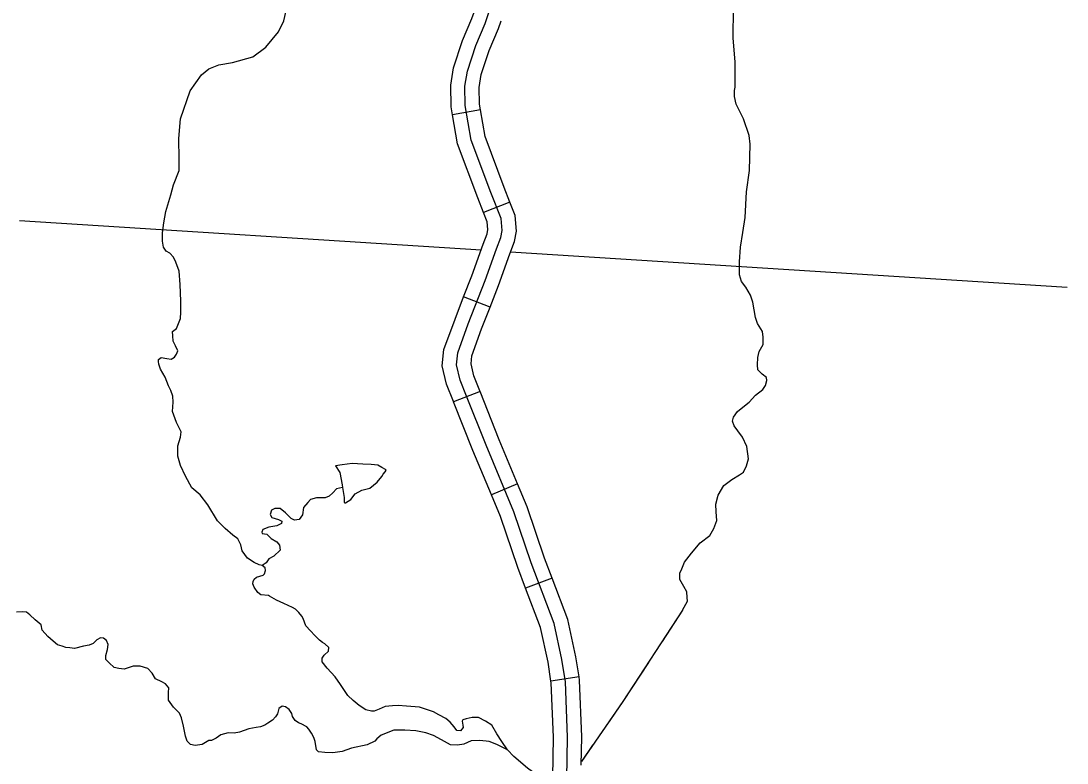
# Model space of a CAD drawing. Extents: x 8749 to 11879, y 13275 to 15339.
# Drawn here: x 10318.2 to 10428.7, y 14347.3 to 14425.8 of the extents above; entities that cross this region are included whole.
import ezdxf

# ---------------------------------------------------------------- set-up
doc = ezdxf.new("R2010")
doc.units = 0
for name, color, linetype in [('Level 32', 7, 'Continuous'), ('Level 35', 7, 'Continuous'), ('Level 43', 7, 'Continuous'), ('Level 5', 7, 'Continuous')]:
    doc.layers.add(name, color=color, linetype=linetype)

msp = doc.modelspace()

# ---------------------------------------------------------------- linework, layer by layer
at = {"layer": 'Level 32'}
for p, q in [((10366.74, 14416.34), (10363.79, 14415.82)), ((10369.85, 14406.61), (10367.06, 14405.5)), ((10367.76, 14395.51), (10364.96, 14396.6)), ((10366.69, 14386.6), (10363.9, 14385.49)), ((10370.66, 14376.84), (10367.89, 14375.69)), ((10374.3, 14366.88), (10371.5, 14365.82)), ((10377.15, 14356.43), (10374.18, 14355.97))]:
    msp.add_line(p, q, dxfattribs=at)
for points in [[(10363.79, 14415.82), (10363.64, 14416.67), (10363.59, 14418.95), (10363.9, 14420.8), (10364.83, 14423.67), (10365.84, 14426.01), (10366.06, 14426.69)], [(10366.74, 14416.34), (10366.63, 14416.97), (10366.59, 14418.73), (10366.82, 14420.08), (10367.64, 14422.62), (10368.64, 14424.95), (10368.91, 14425.75)], [(10369.85, 14406.61), (10369.23, 14408.15), (10367.23, 14413.55), (10366.74, 14416.34)], [(10367.06, 14405.5), (10366.44, 14407.07), (10364.32, 14412.76), (10363.79, 14415.82)], [(10367.76, 14395.51), (10368.65, 14397.79), (10369.84, 14401.13), (10370.34, 14402.44), (10370.53, 14403.55), (10370.41, 14405.2), (10369.85, 14406.61)], [(10364.96, 14396.6), (10365.83, 14398.83), (10367.02, 14402.17), (10367.44, 14403.25), (10367.52, 14403.7), (10367.45, 14404.52), (10367.06, 14405.5)], [(10363.9, 14385.49), (10363.88, 14385.55), (10363.15, 14387.35), (10362.7, 14389.32), (10362.88, 14391.03), (10364.05, 14394.25), (10364.96, 14396.6)], [(10366.69, 14386.6), (10366.66, 14386.67), (10366.02, 14388.25), (10365.74, 14389.5), (10365.83, 14390.35), (10366.86, 14393.2), (10367.76, 14395.51)], [(10370.66, 14376.84), (10368.72, 14381.49), (10366.69, 14386.6)], [(10367.89, 14375.69), (10365.94, 14380.36), (10363.9, 14385.49)], [(10374.3, 14366.88), (10373.5, 14368.99), (10371.67, 14374.42), (10370.66, 14376.84)], [(10371.5, 14365.82), (10370.68, 14367.98), (10368.86, 14373.37), (10367.89, 14375.69)], [(10377.15, 14356.43), (10376.82, 14358.54), (10375.96, 14362.5), (10374.3, 14366.88)], [(10374.18, 14355.97), (10373.87, 14357.99), (10373.08, 14361.65), (10371.5, 14365.82)], [(10374.37, 14345.82), (10374.44, 14350.05), (10374.21, 14355.79), (10374.18, 14355.97)], [(10377.39, 14347.12), (10377.44, 14350.09), (10377.2, 14356.08), (10377.15, 14356.43)]]:
    msp.add_lwpolyline(points, dxfattribs=at)
at = {"layer": 'Level 35'}
for points in [[(10367.24, 14425.48), (10370.49, 14435.34), (10371.73, 14440.15), (10371.54, 14442.26), (10371.31, 14447.89), (10371.08, 14454.54), (10370.8, 14456.3)], [(10393.63, 14418.76), (10393.63, 14421.42), (10393.43, 14423.93), (10393.46, 14427.1), (10393.75, 14428.43), (10393.73, 14428.85), (10393.7, 14429.17), (10393.58, 14429.66), (10393.41, 14430.06), (10393.11, 14430.55), (10392.84, 14430.97), (10392.7, 14431.56), (10392.72, 14432.44)], [(10340.53, 14421.34), (10342.68, 14421.96), (10344.08, 14422.99), (10345.39, 14424.59), (10345.95, 14425.77), (10346.3, 14427.27), (10346.42, 14428.63), (10346.44, 14429.71), (10345.98, 14431.21)], [(10368.43, 14401.65), (10368.89, 14402.85), (10369.03, 14403.62), (10368.93, 14404.86), (10367.83, 14407.61), (10365.77, 14413.16), (10365.13, 14416.82), (10365.09, 14418.84), (10365.36, 14420.44), (10366.23, 14423.14), (10367.24, 14425.48)], [(10334.3, 14408.43), (10334.9, 14409.95), (10334.9, 14411.13), (10334.88, 14413.34), (10335.05, 14415.41), (10336.06, 14418.36), (10337.28, 14420.06), (10338.05, 14420.7), (10339.1, 14421.12), (10340.53, 14421.34)], [(10394.71, 14404.98), (10394.83, 14407.7), (10395.15, 14409.96), (10395.23, 14412.74), (10395.11, 14413.65), (10394.52, 14415.39), (10393.75, 14416.97), (10393.56, 14417.78), (10393.58, 14418.39), (10393.63, 14418.76)], [(10333.52, 14401.41), (10333.25, 14401.85), (10333.15, 14402.49), (10333.16, 14403.34), (10333.3, 14404.41), (10333.51, 14405.6), (10334.03, 14407.36), (10334.3, 14408.43)], [(10396.53, 14392.93), (10396.01, 14393.79), (10395.79, 14394.41), (10395.52, 14396.03), (10395.25, 14396.77), (10394.76, 14397.6), (10394.32, 14398.22), (10394.1, 14398.91), (10394.1, 14400.31), (10394.2, 14401.83), (10394.44, 14403.41), (10394.71, 14404.98)], [(10335.08, 14394.99), (10335.1, 14396.14), (10335.03, 14397.91), (10334.89, 14399.31), (10334.56, 14400.27), (10334.32, 14400.79), (10333.91, 14401.21), (10333.52, 14401.41)], [(10375.87, 14345.65), (10375.94, 14350.07), (10375.71, 14355.93), (10375.34, 14358.27), (10374.52, 14362.07), (10372.09, 14368.49), (10370.26, 14373.89), (10367.33, 14380.93), (10365.27, 14386.11), (10364.58, 14387.8), (10364.22, 14389.41), (10364.36, 14390.69), (10365.45, 14393.73), (10367.24, 14398.31), (10368.43, 14401.65)], [(10335.05, 14381.77), (10335.13, 14382.33), (10334.63, 14383.31), (10334.2, 14384.47), (10334.28, 14385.45), (10334.23, 14386.1), (10334.03, 14386.7), (10333.77, 14387.18), (10333.42, 14388.11), (10332.95, 14388.94), (10332.77, 14389.47), (10332.72, 14389.77), (10332.72, 14389.99), (10333, 14390.19), (10333.62, 14390.07), (10334.05, 14390.02), (10334.43, 14390.22), (10334.63, 14390.55), (10334.75, 14390.9), (10334.53, 14391.42), (10334.28, 14391.9), (10334.23, 14392.48), (10334.2, 14392.93), (10334.64, 14393.26), (10335.05, 14394.29), (10335.08, 14394.99)], [(10395.06, 14379.49), (10394.88, 14380.78), (10394.42, 14381.76), (10393.93, 14382.45), (10393.53, 14382.97), (10393.36, 14383.46), (10393.46, 14383.88), (10393.88, 14384.47), (10394.29, 14384.79), (10395.13, 14385.45), (10395.79, 14386.19), (10396.58, 14386.8), (10396.83, 14387.22), (10397, 14387.76), (10396.95, 14388.06), (10396.48, 14388.43), (10396.04, 14388.87), (10395.99, 14389.41), (10396.04, 14390.17), (10396.16, 14390.81), (10396.6, 14391.55), (10396.6, 14392.34), (10396.53, 14392.93)], [(10341.42, 14370.4), (10341.1, 14371.04), (10340.57, 14371.42), (10339.77, 14372.12), (10338.94, 14372.92), (10337.93, 14374.63), (10337.13, 14375.66), (10336.23, 14376.42), (10335.58, 14377.65), (10335.05, 14378.78), (10334.75, 14379.76), (10334.77, 14380.84), (10335.05, 14381.77)], [(10352.47, 14374.83), (10353.04, 14375.18), (10353.5, 14375.78), (10354.2, 14376.16), (10355.05, 14376.36), (10355.83, 14377.01), (10356.33, 14377.61), (10356.46, 14377.84), (10356.68, 14378.09), (10356.76, 14378.27), (10356.71, 14378.34), (10356.33, 14378.57), (10355.88, 14378.79), (10355.2, 14378.87), (10354.32, 14378.92), (10353.19, 14379), (10352.14, 14378.84), (10351.41, 14378.72), (10351.89, 14378.02), (10352.12, 14376.73), (10352.17, 14376.43), (10352.32, 14375.4), (10352.32, 14374.85), (10352.42, 14374.83), (10352.49, 14374.83)], [(10388.08, 14363.5), (10388.6, 14364.45), (10388.57, 14364.82), (10388.53, 14365.41), (10388.23, 14365.97), (10387.81, 14366.74), (10387.79, 14367.38), (10388.01, 14367.87), (10388.3, 14368.56), (10389.04, 14369.52), (10389.93, 14370.6), (10390.96, 14371.39), (10391.4, 14372.11), (10391.69, 14372.95), (10391.64, 14373.86), (10391.59, 14374.67), (10391.86, 14375.63), (10392.45, 14376.66), (10393.29, 14377.3), (10394.1, 14377.77), (10394.52, 14378.06), (10394.84, 14378.75), (10395.06, 14379.49)], [(10352.17, 14376.43), (10351.51, 14376.3), (10351.14, 14375.89), (10350.76, 14375.54), (10350.33, 14375.34), (10349.51, 14375.34), (10349.4, 14375.35)], [(10349.4, 14375.35), (10348.78, 14375.17), (10348.5, 14374.86), (10348.05, 14374.34), (10347.95, 14373.56), (10347.57, 14373.06), (10347.1, 14372.98), (10346.75, 14373.18), (10346.14, 14373.78), (10345.59, 14374.24), (10345.02, 14374.24), (10344.66, 14374.04), (10344.51, 14373.58), (10344.69, 14373.26), (10345.39, 14373.06), (10345.77, 14372.9), (10345.72, 14372.65), (10345.22, 14372.4), (10344.39, 14372.25), (10343.76, 14372), (10343.64, 14371.72), (10343.67, 14371.59)], [(10343.67, 14371.59), (10344.16, 14371.52), (10344.64, 14371.05), (10345.24, 14370.69), (10345.52, 14370.34), (10345.57, 14369.82), (10344.91, 14369.19), (10344.39, 14368.91), (10344.11, 14368.48), (10343.68, 14368.19)], [(10344.33, 14365.02), (10343.53, 14365.1), (10343.23, 14365.36), (10342.83, 14365.91), (10342.7, 14366.28), (10342.73, 14366.51), (10342.83, 14366.76), (10343.08, 14366.99), (10343.78, 14367.19), (10343.93, 14367.34), (10344.03, 14367.69), (10343.98, 14367.97), (10343.68, 14368.19), (10343.35, 14368.29), (10342.83, 14368.52), (10342.12, 14368.97), (10341.55, 14369.75), (10341.42, 14370.4)], [(10350.02, 14358.01), (10350, 14358.42), (10350.23, 14358.73), (10350.68, 14359.15), (10350.73, 14359.53), (10350.28, 14359.93), (10350.05, 14360.08), (10349.73, 14360.33), (10349.23, 14360.81), (10348.77, 14361.29), (10348.3, 14361.84), (10348.02, 14362.59), (10347.85, 14362.84), (10347.54, 14363.25), (10347.19, 14363.6), (10346.89, 14363.77), (10345.96, 14364.2), (10345.19, 14364.55), (10344.46, 14364.98), (10344.33, 14365.02)], [(10334.3, 14353.22), (10333.79, 14353.97), (10333.79, 14354.8), (10333.82, 14355.27), (10333.47, 14355.7), (10333.09, 14355.9), (10332.41, 14356.23), (10332.04, 14356.83), (10331.59, 14357.33), (10330.78, 14357.58), (10330.06, 14357.58), (10329.08, 14357.26), (10328.55, 14357.31), (10328.05, 14357.43), (10327.52, 14357.91), (10327.17, 14358.26), (10327.17, 14358.71), (10327.32, 14359.34), (10327.42, 14359.85), (10327.22, 14360.27), (10326.92, 14360.52), (10326.59, 14360.55), (10326.22, 14360.35), (10325.84, 14359.95), (10325.41, 14359.77), (10324.79, 14359.67), (10323.86, 14359.44), (10323.36, 14359.49), (10322.93, 14359.54), (10322.55, 14359.67), (10322.05, 14359.82), (10321.58, 14360.2), (10321.02, 14360.72), (10320.45, 14361.38), (10320.32, 14361.95), (10319.69, 14362.46), (10319.12, 14362.98), (10318.79, 14363.29), (10318.31, 14363.31), (10317.71, 14363.26)], [(10365.24, 14352), (10364.88, 14351.88), (10364.8, 14351.75), (10364.88, 14351.33), (10364.9, 14351.1), (10364.63, 14350.75), (10364.25, 14350.77), (10363.95, 14351.15), (10363.52, 14351.65), (10363.07, 14352.03), (10362.34, 14352.43), (10361.77, 14352.73), (10360.31, 14353.24), (10358.91, 14353.34), (10358.03, 14353.41), (10357.45, 14353.39), (10356.67, 14353.29), (10356.04, 14353.03), (10355.49, 14352.81), (10355.22, 14352.81), (10354.61, 14352.96), (10353.91, 14353.41), (10353.28, 14353.94), (10352.71, 14354.47), (10351.96, 14355.62), (10351.38, 14356.45), (10350.53, 14357.35), (10350.02, 14358.01)], [(10342.26, 14350.94), (10341.27, 14350.61), (10340.71, 14350.49), (10340.09, 14350.54), (10339.31, 14350.31), (10338.81, 14349.96), (10338.31, 14349.73), (10338.03, 14349.73), (10337.33, 14349.28), (10336.6, 14349.18), (10336.12, 14349.3), (10335.77, 14349.66), (10335.57, 14350.18), (10335.37, 14351.24), (10335.17, 14352.12), (10334.94, 14352.59), (10334.3, 14353.22)], [(10349.41, 14348.73), (10349.29, 14349.61), (10349.14, 14350.04), (10348.89, 14350.49), (10348.59, 14350.92), (10348.38, 14351.17), (10347.81, 14351.47), (10347.53, 14351.57), (10347.16, 14351.82), (10346.88, 14352.25), (10346.8, 14352.58), (10346.53, 14353), (10346.15, 14353.28), (10345.8, 14353.33), (10345.42, 14353.1), (10345.3, 14352.53), (10345.07, 14352.23), (10344.75, 14351.85), (10344.27, 14351.55), (10343.94, 14351.32), (10343.49, 14351.17), (10343.04, 14351.07), (10342.26, 14350.94)], [(10374.15, 14344.75), (10372.89, 14345.9), (10371.69, 14346.78), (10370.26, 14348.01), (10369.58, 14348.73), (10369, 14349.61), (10368.47, 14350.42), (10367.92, 14351.32), (10367.25, 14351.75), (10366.54, 14352.13), (10365.87, 14352.15), (10365.24, 14352)], [(10369.58, 14348.73), (10368.48, 14349.29), (10367.65, 14349.61), (10366.68, 14349.71), (10365.75, 14349.69), (10364.99, 14349.34), (10364.32, 14349.21), (10363.56, 14349.26), (10362.61, 14349.79), (10361.78, 14350.24), (10360.96, 14350.54), (10359.9, 14350.74), (10358.75, 14350.82), (10357.59, 14350.82), (10356.24, 14350.29), (10355.79, 14349.9), (10355.59, 14349.64), (10354.76, 14349.24), (10353.1, 14348.89), (10352.12, 14348.56), (10351.14, 14348.41), (10350.29, 14348.43), (10349.64, 14348.53), (10349.41, 14348.73)]]:
    msp.add_lwpolyline(points, dxfattribs=at)
at = {"layer": 'Level 43'}
for points in [[(10388.08, 14363.5), (10381.77, 14353.85), (10377.4, 14347.48)], [(10388.08, 14363.5), (10385.92, 14360.18)], [(10384.47, 14357.97), (10381.77, 14353.85), (10380.08, 14351.38)], [(10378.58, 14349.21), (10377.4, 14347.48)]]:
    msp.add_lwpolyline(points, dxfattribs=at)
at = {"layer": 'Level 5'}
for points in [[(10318.04, 14404.67), (10366.8, 14401.56)], [(10369.92, 14401.36), (10428.71, 14397.6)]]:
    msp.add_lwpolyline(points, dxfattribs=at)

doc.saveas('drawing.dxf')
